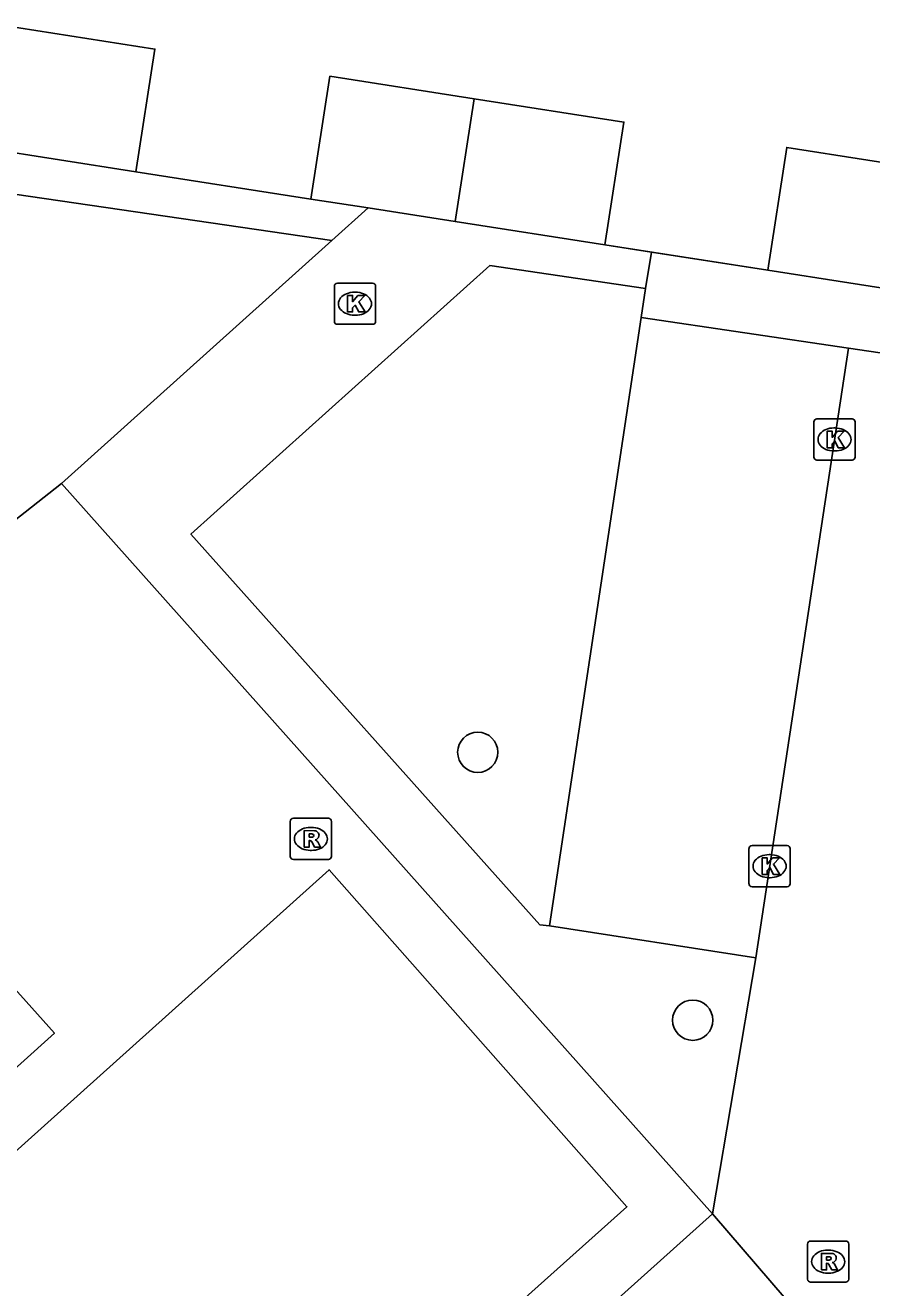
# Model space of a CAD drawing. Extents: x 162172 to 163187, y 382874 to 383684.
# Drawn here: x 162573.41 to 162593.95, y 383280.9 to 383311.55 of the extents above; entities that cross this region are included whole.
import ezdxf

# ---------------------------------------------------------------- set-up
doc = ezdxf.new("R2010")
doc.units = 0
for name, color, linetype in [('IMGEO_Boom', 7, 'Continuous'), ('IMGEO_Grasland_overig', 7, 'Continuous'), ('IMGEO_Kolk', 7, 'Continuous'), ('IMGEO_Muur', 7, 'Continuous'), ('IMGEO_Pand', 7, 'Continuous'), ('IMGEO_Parkeervlak_open', 7, 'Continuous'), ('IMGEO_Rijbaan_lokaal_open', 7, 'Continuous'), ('IMGEO_Rioolput', 7, 'Continuous'), ('IMGEO_Voetpad_open', 7, 'Continuous')]:
    doc.layers.add(name, color=color, linetype=linetype)

msp = doc.modelspace()

# ---------------------------------------------------------------- linework, layer by layer
at = {"layer": 'IMGEO_Boom'}
for centre in [(162584.39, 383293.896), (162589.607, 383287.391)]:
    msp.add_circle(centre, 0.489, dxfattribs=at)
at = {"layer": 'IMGEO_Grasland_overig'}
msp.add_lwpolyline([(162574.288, 383300.42), (162566.89, 383294.59), (162554.081, 383310.226)], dxfattribs=at)
at = {"layer": 'IMGEO_Kolk'}
for p, q in [((162580.91, 383304.36), (162580.91, 383305.212)), ((162580.985, 383305.286), (162581.837, 383305.286)), ((162581.911, 383305.212), (162581.911, 383304.36)), ((162581.398, 383305.066), (162581.423, 383305.066)), ((162581.421, 383304.506), (162581.396, 383304.506)), ((162581.837, 383304.286), (162580.985, 383304.286)), ((162592.547, 383301.064), (162592.547, 383301.916)), ((162592.622, 383301.99), (162593.474, 383301.99)), ((162593.548, 383301.916), (162593.548, 383301.064)), ((162593.035, 383301.77), (162593.06, 383301.77)), ((162593.474, 383300.99), (162592.622, 383300.99)), ((162593.058, 383301.21), (162593.033, 383301.21)), ((162590.972, 383290.705), (162590.972, 383291.557)), ((162591.047, 383291.631), (162591.899, 383291.631)), ((162591.973, 383291.557), (162591.973, 383290.705)), ((162591.46, 383291.411), (162591.485, 383291.411)), ((162591.483, 383290.851), (162591.458, 383290.851)), ((162591.899, 383290.631), (162591.047, 383290.631))]:
    msp.add_line(p, q, dxfattribs=at)
for points in [[(162580.91, 383304.36), (162580.91, 383305.212)], [(162580.985, 383305.286), (162581.837, 383305.286)], [(162581.911, 383305.212), (162581.911, 383304.36)], [(162581.231, 383304.986), (162581.354, 383304.986), (162581.354, 383304.835), (162581.484, 383304.986), (162581.648, 383304.986), (162581.502, 383304.835), (162581.655, 383304.586), (162581.503, 383304.586), (162581.418, 383304.75), (162581.354, 383304.683), (162581.354, 383304.586), (162581.231, 383304.586), (162581.231, 383304.986)], [(162581.837, 383304.286), (162580.985, 383304.286)], [(162592.547, 383301.064), (162592.547, 383301.916)], [(162592.622, 383301.99), (162593.474, 383301.99)], [(162593.548, 383301.916), (162593.548, 383301.064)], [(162592.868, 383301.69), (162592.991, 383301.69), (162592.991, 383301.539), (162593.121, 383301.69), (162593.285, 383301.69), (162593.139, 383301.539), (162593.292, 383301.29), (162593.14, 383301.29), (162593.055, 383301.454), (162592.991, 383301.387), (162592.991, 383301.29), (162592.868, 383301.29), (162592.868, 383301.69)], [(162593.474, 383300.99), (162592.622, 383300.99)], [(162590.972, 383290.705), (162590.972, 383291.557)], [(162591.047, 383291.631), (162591.899, 383291.631)], [(162591.973, 383291.557), (162591.973, 383290.705)], [(162591.293, 383291.331), (162591.416, 383291.331), (162591.416, 383291.18), (162591.546, 383291.331), (162591.71, 383291.331), (162591.564, 383291.18), (162591.717, 383290.931), (162591.565, 383290.931), (162591.48, 383291.095), (162591.416, 383291.028), (162591.416, 383290.931), (162591.293, 383290.931), (162591.293, 383291.331)], [(162591.899, 383290.631), (162591.047, 383290.631)]]:
    msp.add_lwpolyline(points, dxfattribs=at)
for centre, start, end in [((162580.987, 383305.21), 91.552, 178.448), ((162580.987, 383305.21), 91.552, 178.448), ((162581.835, 383305.21), 1.552, 88.448), ((162581.835, 383305.21), 1.552, 88.448), ((162580.987, 383304.362), 181.552, 268.448), ((162580.987, 383304.362), 181.552, 268.448), ((162581.835, 383304.362), 271.552, 358.448), ((162581.835, 383304.362), 271.552, 358.448), ((162592.624, 383301.914), 91.552, 178.448), ((162592.624, 383301.914), 91.552, 178.448), ((162593.472, 383301.914), 1.552, 88.448), ((162593.472, 383301.914), 1.552, 88.448), ((162592.624, 383301.066), 181.552, 268.448), ((162592.624, 383301.066), 181.552, 268.448), ((162593.472, 383301.066), 271.552, 358.448), ((162593.472, 383301.066), 271.552, 358.448), ((162591.049, 383291.555), 91.552, 178.448), ((162591.049, 383291.555), 91.552, 178.448), ((162591.897, 383291.555), 1.552, 88.448), ((162591.897, 383291.555), 1.552, 88.448), ((162591.049, 383290.707), 181.552, 268.448), ((162591.049, 383290.707), 181.552, 268.448), ((162591.897, 383290.707), 271.552, 358.448), ((162591.897, 383290.707), 271.552, 358.448)]:
    msp.add_arc(centre, 0.0765, start, end, dxfattribs=at)
for centre, major_axis, ratio, start_param, end_param in [((162581.397, 383304.786), (-0.387, 0.002), 0.722429, 4.712389, 7.853982), ((162581.422, 383304.786), (-0.39, 0.002), 0.717154, 1.570796, 4.712389), ((162593.034, 383301.49), (-0.387, 0.002), 0.722429, 4.712389, 7.853982), ((162593.059, 383301.49), (-0.39, 0.002), 0.717154, 1.570796, 4.712389), ((162591.459, 383291.131), (-0.387, 0.002), 0.722429, 4.712389, 7.853982), ((162591.484, 383291.131), (-0.39, 0.002), 0.717154, 1.570796, 4.712389)]:
    msp.add_ellipse(centre, major_axis=major_axis, ratio=ratio, start_param=start_param, end_param=end_param, dxfattribs=at)
at = {"layer": 'IMGEO_Muur'}
for points in [[(162580.34, 383307.327), (162576.091, 383307.989)], [(162587.474, 383306.216), (162591.426, 383305.6)]]:
    msp.add_lwpolyline(points, dxfattribs=at)
at = {"layer": 'IMGEO_Pand'}
for points in [[(162572.843, 383311.546), (162576.555, 383310.968), (162576.091, 383307.989)], [(162584.304, 383309.761), (162580.804, 383310.306), (162580.34, 383307.327)], [(162583.841, 383306.782), (162584.304, 383309.761)], [(162584.304, 383309.761), (162587.938, 383309.195), (162587.474, 383306.216)], [(162576.091, 383307.989), (162572.379, 383308.567)], [(162591.426, 383305.6), (162591.89, 383308.58), (162595.823, 383307.967)], [(162595.823, 383307.967), (162595.359, 383304.988), (162591.426, 383305.6)], [(162581.728, 383307.111), (162580.34, 383307.327)], [(162583.841, 383306.782), (162581.728, 383307.111)], [(162587.474, 383306.216), (162583.841, 383306.782)], [(162567.257, 383278.304), (162566.963, 383278.631), (162580.781, 383291.044), (162588.008, 383282.863), (162574.242, 383270.538), (162567.257, 383278.304)], [(162572.528, 383288.846), (162574.118, 383287.075), (162571.582, 383284.796), (162569.992, 383286.567), (162572.528, 383288.846)]]:
    msp.add_lwpolyline(points, dxfattribs=at)
at = {"layer": 'IMGEO_Parkeervlak_open'}
msp.add_lwpolyline([(162588.358, 383304.454), (162586.131, 383289.683)], dxfattribs=at)
at = {"layer": 'IMGEO_Rijbaan_lokaal_open'}
for points in [[(162593.386, 383303.709), (162591.137, 383288.904)], [(162599.744, 383302.766), (162593.386, 383303.709)], [(162591.137, 383288.904), (162590.084, 383282.693)], [(162590.084, 383282.693), (162573.458, 383267.763)], [(162593.262, 383278.989), (162590.084, 383282.693)]]:
    msp.add_lwpolyline(points, dxfattribs=at)
at = {"layer": 'IMGEO_Rioolput'}
for p, q in [((162579.841, 383291.367), (162579.841, 383292.219)), ((162579.916, 383292.293), (162580.768, 383292.293)), ((162580.329, 383292.073), (162580.354, 383292.073)), ((162580.842, 383292.219), (162580.842, 383291.367)), ((162580.352, 383291.513), (162580.327, 383291.513)), ((162580.768, 383291.293), (162579.916, 383291.293)), ((162592.393, 383281.104), (162592.393, 383281.956)), ((162592.468, 383282.03), (162593.32, 383282.03)), ((162593.394, 383281.956), (162593.394, 383281.104)), ((162592.881, 383281.81), (162592.906, 383281.81)), ((162593.32, 383281.03), (162592.468, 383281.03)), ((162592.904, 383281.25), (162592.879, 383281.25))]:
    msp.add_line(p, q, dxfattribs=at)
for points in [[(162579.841, 383291.367), (162579.841, 383292.219)], [(162579.916, 383292.293), (162580.768, 383292.293)], [(162580.842, 383292.219), (162580.842, 383291.367)], [(162580.43, 383291.991), (162580.178, 383291.993), (162580.178, 383291.593)], [(162580.178, 383291.593), (162580.302, 383291.593), (162580.302, 383291.755), (162580.313, 383291.755)], [(162580.356, 383291.912), (162580.302, 383291.912), (162580.302, 383291.831)], [(162580.302, 383291.831), (162580.354, 383291.831)], [(162580.36, 383291.726), (162580.431, 383291.593), (162580.571, 383291.593), (162580.506, 383291.719)], [(162580.768, 383291.293), (162579.916, 383291.293)], [(162592.393, 383281.104), (162592.393, 383281.956)], [(162592.468, 383282.03), (162593.32, 383282.03)], [(162593.394, 383281.956), (162593.394, 383281.104)], [(162592.982, 383281.728), (162592.73, 383281.73), (162592.73, 383281.33)], [(162592.908, 383281.649), (162592.854, 383281.649), (162592.854, 383281.568)], [(162592.73, 383281.33), (162592.854, 383281.33), (162592.854, 383281.492), (162592.865, 383281.492)], [(162592.854, 383281.568), (162592.906, 383281.568)], [(162592.912, 383281.463), (162592.983, 383281.33), (162593.123, 383281.33), (162593.058, 383281.456)], [(162593.32, 383281.03), (162592.468, 383281.03)]]:
    msp.add_lwpolyline(points, dxfattribs=at)
for centre, radius, start, end in [((162579.918, 383292.217), 0.0765, 91.552, 178.448), ((162579.918, 383292.217), 0.0765, 91.552, 178.448), ((162580.766, 383292.217), 0.0765, 1.552, 88.448), ((162580.766, 383292.217), 0.0765, 1.552, 88.448), ((162580.312, 383291.702), 0.0533, 26.0293, 88.6989), ((162580.338, 383292.02), 0.19, 274.7715, 282.9687), ((162580.362, 383291.816), 0.0964, 77.0061, 93.1865), ((162580.376, 383291.873), 0.0378, 276.6634, 79.6772), ((162580.429, 383291.881), 0.109, 350.3612, 89.416), ((162580.427, 383291.881), 0.112, 277.5842, 350.9817), ((162580.411, 383291.666), 0.108, 29.5134, 73.7905), ((162579.918, 383291.369), 0.0765, 181.552, 268.448), ((162579.918, 383291.369), 0.0765, 181.552, 268.448), ((162580.766, 383291.369), 0.0765, 271.552, 358.448), ((162580.766, 383291.369), 0.0765, 271.552, 358.448), ((162592.47, 383281.954), 0.0765, 91.552, 178.448), ((162592.47, 383281.954), 0.0765, 91.552, 178.448), ((162593.318, 383281.954), 0.0765, 1.552, 88.448), ((162593.318, 383281.954), 0.0765, 1.552, 88.448), ((162592.914, 383281.553), 0.0964, 77.0061, 93.1865), ((162592.928, 383281.61), 0.0378, 276.6634, 79.6772), ((162592.981, 383281.618), 0.109, 350.3612, 89.416), ((162592.864, 383281.439), 0.0533, 26.0293, 88.6989), ((162592.89, 383281.757), 0.19, 274.7715, 282.9687), ((162592.979, 383281.618), 0.112, 277.5842, 350.9817), ((162592.963, 383281.403), 0.108, 29.5134, 73.7905), ((162592.47, 383281.106), 0.0765, 181.552, 268.448), ((162592.47, 383281.106), 0.0765, 181.552, 268.448), ((162593.318, 383281.106), 0.0765, 271.552, 358.448), ((162593.318, 383281.106), 0.0765, 271.552, 358.448)]:
    msp.add_arc(centre, radius, start, end, dxfattribs=at)
for centre, major_axis, ratio, start_param, end_param in [((162580.328, 383291.793), (-0.387, 0.002), 0.722429, 4.712389, 7.853982), ((162580.353, 383291.793), (-0.39, 0.002), 0.717154, 1.570796, 4.712389), ((162592.88, 383281.53), (-0.387, 0.002), 0.722429, 4.712389, 7.853982), ((162592.905, 383281.53), (-0.39, 0.002), 0.717154, 1.570796, 4.712389)]:
    msp.add_ellipse(centre, major_axis=major_axis, ratio=ratio, start_param=start_param, end_param=end_param, dxfattribs=at)
at = {"layer": 'IMGEO_Voetpad_open'}
for points in [[(162554.081, 383310.226), (162580.852, 383306.323)], [(162580.34, 383307.327), (162576.091, 383307.989)], [(162580.852, 383306.323), (162581.728, 383307.111)], [(162580.852, 383306.323), (162574.288, 383300.42)], [(162588.61, 383306.039), (162587.474, 383306.216)], [(162588.61, 383306.039), (162588.463, 383305.153)], [(162591.426, 383305.6), (162588.61, 383306.039)], [(162586.131, 383289.683), (162585.899, 383289.707), (162577.429, 383299.192), (162584.686, 383305.713), (162588.463, 383305.153)], [(162588.463, 383305.153), (162588.358, 383304.454)], [(162588.358, 383304.454), (162593.386, 383303.709)], [(162590.084, 383282.693), (162574.288, 383300.42)], [(162591.137, 383288.904), (162586.131, 383289.683)]]:
    msp.add_lwpolyline(points, dxfattribs=at)

doc.saveas('drawing.dxf')
